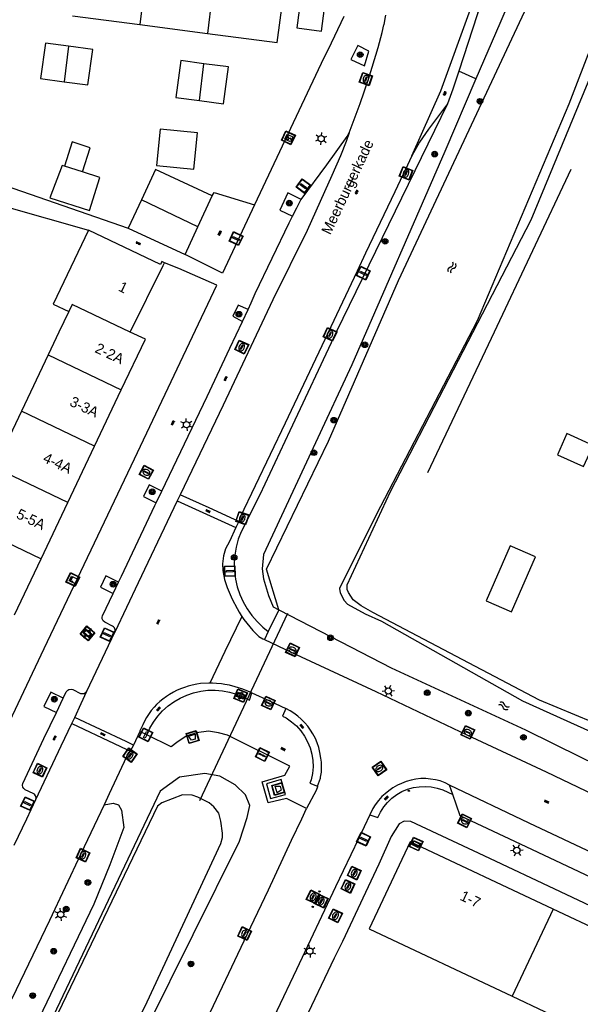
# Model space of a CAD drawing. Header units: metres. Extents: x 93870 to 95789, y 463036 to 464040.
# Tile 277 of 344: x 95369 to 95422, y 463186 to 463280. Entities that reach past the tile are written whole.
import ezdxf
from ezdxf.enums import TextEntityAlignment as Align

# ---------------------------------------------------------------- set-up
doc = ezdxf.new("R2010")
doc.units = ezdxf.units.M
doc.header["$LTSCALE"] = 25.4
for name, color, linetype in [('B_BEBOUWINGSGRENS_0', 1, 'Continuous'), ('B_LUIFEL_1', 200, 'Continuous'), ('B_TUSSENMUUR_0', 7, 'Continuous'), ('G_GRENS_ALGEMEEN_0', 7, 'Continuous'), ('K_DUIKER_LIJN_-1', 6, 'Continuous'), ('Q_AFVAL_APART_PLAATS_0', 7, 'Continuous'), ('Q_AFVALBAK_0', 7, 'Continuous'), ('Q_BOOM_0', 3, 'Continuous'), ('Q_BRANDKRAAN_0', 5, 'Continuous'), ('Q_BRIEVENBUS_0', 7, 'Continuous'), ('Q_CAI-KAST_0', 10, 'Continuous'), ('Q_DAMWAND_0', 6, 'Continuous'), ('Q_ELEKTRAKAST_0', 7, 'Continuous'), ('Q_INSPECTIE_OF_RIOOLPUT_0', 253, 'Continuous'), ('Q_KOLK_0', 254, 'Continuous'), ('Q_LICHTMAST_0', 2, 'Continuous'), ('Q_STRAATNAAMBORD_0', 7, 'Continuous'), ('Q_VERKEERSBORDPAAL_0', 40, 'Continuous'), ('Q_WATERLEIDINGPUT_0', 5, 'Continuous'), ('S_GBKN_SYMBOOL_GV_GROOT_0', 7, 'Continuous'), ('S_GBKN_SYMBOOL_OV_GROOT_0', 7, 'Continuous'), ('S_GBKN_SYMBOOL_WATER_0', 7, 'Continuous'), ('T_CULTUURGRENS_0', 76, 'Continuous'), ('T_HEK_0', 57, 'Continuous'), ('T_HEK_LIJN_0', 6, 'Continuous'), ('T_MUUR_30CM_0', 10, 'Continuous'), ('T_WALBESCHERMING_0', 45, 'Continuous'), ('V_WEGGRENS_0', 7, 'Continuous'), ('Z_GBKN_HUISNUMMER_0', 252, 'Continuous'), ('Z_STRAATNAAM_0', 252, 'Continuous')]:
    doc.layers.add(name, color=color, linetype=linetype)
doc.layers.add('Q_AFSLUITPAAL_0', color=7, linetype='Continuous', true_color=0xf86a3a)
doc.layers.add('Q_PAALTJE_0', color=7, linetype='Continuous', true_color=0x666666)

# ---------------------------------------------------------------- blocks, each defined once
blk = doc.blocks.new('Q_AFVALBAK')
for points in [[(-0.5, 0.5), (0.5, 0.5), (0.5, -0.5), (-0.5, -0.5)], [(-0.336, 0.197), (0.331, 0.197), (0.19, -0.251), (-0.196, -0.251)]]:
    blk.add_lwpolyline(points, close=True)
blk.add_lwpolyline([(-0.442, 0.464), (0.438, 0.464, -0.414214), (0.459, 0.442), (0.459, -0.437, -0.414214), (0.438, -0.459), (-0.442, -0.459, -0.414214), (-0.463, -0.437), (-0.463, 0.442), (-0.463, 0.444), (-0.463, 0.446), (-0.463, 0.448), (-0.462, 0.45), (-0.461, 0.451), (-0.46, 0.453), (-0.459, 0.455), (-0.458, 0.456), (-0.457, 0.457), (-0.456, 0.459), (-0.454, 0.46), (-0.453, 0.461), (-0.451, 0.462), (-0.449, 0.462), (-0.447, 0.463), (-0.446, 0.463), (-0.444, 0.464), (-0.442, 0.464)], format="xyb")
blk = doc.blocks.new('Q_AFVAL_APART_PLAATS')
for points in [[(-0.5, 0.5), (0.5, 0.5), (0.5, -0.5), (-0.5, -0.5)], [(-0.336, 0.197), (0.331, 0.197), (0.19, -0.251), (-0.196, -0.251)]]:
    blk.add_lwpolyline(points, close=True)
blk.add_lwpolyline([(-0.442, 0.464), (0.438, 0.464, -0.414214), (0.459, 0.442), (0.459, -0.437, -0.414214), (0.438, -0.459), (-0.442, -0.459, -0.414214), (-0.463, -0.437), (-0.463, 0.442, -0.414214), (-0.442, 0.464)], format="xyb")
blk = doc.blocks.new('Q_STRAATNAAMBORD')
for points in [[(-0.5, 0.5), (0.5, 0.5), (0.5, -0.5), (-0.5, -0.5)], [(-0.369, 0.22), (0.358, 0.22), (0.358, -0.214), (-0.369, -0.214)]]:
    blk.add_lwpolyline(points, close=True)
for points in [[(-0.442, 0.464), (0.438, 0.464, -0.414214), (0.459, 0.442), (0.459, -0.437, -0.414214), (0.438, -0.459), (-0.442, -0.459, -0.414214), (-0.463, -0.437), (-0.463, 0.442), (-0.463, 0.444), (-0.463, 0.446), (-0.463, 0.448), (-0.462, 0.45), (-0.461, 0.451), (-0.46, 0.453), (-0.459, 0.455), (-0.458, 0.456), (-0.457, 0.457), (-0.456, 0.459), (-0.454, 0.46), (-0.453, 0.461), (-0.451, 0.462), (-0.449, 0.462), (-0.447, 0.463), (-0.446, 0.463), (-0.444, 0.464), (-0.442, 0.464)], [(-0.287, 0.16), (0.281, 0.16, -0.414214), (0.303, 0.139), (0.303, -0.134, -0.414214), (0.281, -0.156), (-0.287, -0.156, -0.414214), (-0.308, -0.134), (-0.308, 0.139), (-0.308, 0.14), (-0.308, 0.142), (-0.307, 0.144), (-0.307, 0.146), (-0.306, 0.148), (-0.305, 0.149), (-0.304, 0.151), (-0.303, 0.152), (-0.302, 0.154), (-0.3, 0.155), (-0.299, 0.156), (-0.297, 0.157), (-0.296, 0.158), (-0.294, 0.159), (-0.292, 0.159), (-0.29, 0.16), (-0.288, 0.16), (-0.287, 0.16)]]:
    blk.add_lwpolyline(points, format="xyb")
blk = doc.blocks.new('Q_CAI-KAST')
for points in [[(-0.5, 0.5), (0.5, 0.5), (0.5, -0.5), (-0.5, -0.5)], [(-0.262, 0.264), (0.25, 0.264), (0.25, 0.187), (-0.262, 0.187)], [(-0.262, 0.107), (0.25, 0.107), (0.25, -0.332), (-0.262, -0.332)]]:
    blk.add_lwpolyline(points, close=True)
blk.add_lwpolyline([(-0.442, 0.464), (0.438, 0.464, -0.414214), (0.459, 0.442), (0.459, -0.437, -0.414214), (0.438, -0.459), (-0.442, -0.459, -0.414214), (-0.463, -0.437), (-0.463, 0.442), (-0.463, 0.444), (-0.463, 0.446), (-0.463, 0.448), (-0.462, 0.45), (-0.461, 0.451), (-0.46, 0.453), (-0.459, 0.455), (-0.458, 0.456), (-0.457, 0.457), (-0.456, 0.459), (-0.454, 0.46), (-0.453, 0.461), (-0.451, 0.462), (-0.449, 0.462), (-0.447, 0.463), (-0.446, 0.463), (-0.444, 0.464), (-0.442, 0.464)], format="xyb")
blk.add_circle((-0.177, -0.034), 0.0354)
blk = doc.blocks.new('Q_ELEKTRAKAST')
for points in [[(-0.5, 0.5), (0.5, 0.5), (0.5, -0.5), (-0.5, -0.5)], [(-0.262, 0.264), (0.25, 0.264), (0.25, 0.187), (-0.262, 0.187)], [(-0.262, 0.107), (0.25, 0.107), (0.25, -0.332), (-0.262, -0.332)]]:
    blk.add_lwpolyline(points, close=True)
blk.add_lwpolyline([(-0.442, 0.464), (0.438, 0.464, -0.414214), (0.459, 0.442), (0.459, -0.437, -0.414214), (0.438, -0.459), (-0.442, -0.459, -0.414214), (-0.463, -0.437), (-0.463, 0.442), (-0.463, 0.444), (-0.463, 0.446), (-0.463, 0.448), (-0.462, 0.45), (-0.461, 0.451), (-0.46, 0.453), (-0.459, 0.455), (-0.458, 0.456), (-0.457, 0.457), (-0.456, 0.459), (-0.454, 0.46), (-0.453, 0.461), (-0.451, 0.462), (-0.449, 0.462), (-0.447, 0.463), (-0.446, 0.463), (-0.444, 0.464), (-0.442, 0.464)], format="xyb")
blk.add_lwpolyline([(-0.177, 0.001, -1), (-0.177, -0.069, -1)], format="xyb", close=True)
blk.add_lwpolyline([(0.044, 0.088), (-0.056, -0.112), (0.044, -0.112), (-0.056, -0.312)])
blk = doc.blocks.new('Q_LICHTMAST')
for points in [[(-0.26, 0.15), (-0.52, 0.3)], [(0, 0.3), (0, 0.6)], [(0.26, 0.15), (0.52, 0.3)], [(-0.26, -0.15), (-0.52, -0.3)], [(0, -0.3), (0, -0.6)], [(0.26, -0.15), (0.52, -0.3)]]:
    blk.add_lwpolyline(points)
blk.add_circle((0, 0), 0.3)
blk = doc.blocks.new('Q_VERKEERSBORDPAAL')
for points in [[(-0.5, 0.5), (0.5, 0.5), (0.5, -0.5), (-0.5, -0.5)], [(-0.08, 0.333), (0.071, 0.333), (0.071, -0.329), (-0.08, -0.329)]]:
    blk.add_lwpolyline(points, close=True)
blk.add_lwpolyline([(-0.442, 0.464), (0.438, 0.464, -0.414214), (0.459, 0.442), (0.459, -0.437, -0.414214), (0.438, -0.459), (-0.442, -0.459, -0.414214), (-0.463, -0.437), (-0.463, 0.442), (-0.463, 0.444), (-0.463, 0.446), (-0.463, 0.448), (-0.462, 0.45), (-0.461, 0.451), (-0.46, 0.453), (-0.459, 0.455), (-0.458, 0.456), (-0.457, 0.457), (-0.456, 0.459), (-0.454, 0.46), (-0.453, 0.461), (-0.451, 0.462), (-0.449, 0.462), (-0.447, 0.463), (-0.446, 0.463), (-0.444, 0.464), (-0.442, 0.464)], format="xyb")
blk = doc.blocks.new('Q_AFSLUITPAAL')
for points in [[(-0.5, 0.5), (0.5, 0.5), (0.5, -0.5), (-0.5, -0.5)], [(-0.08, 0.333), (0.071, 0.333), (0.071, -0.329), (-0.08, -0.329)]]:
    blk.add_lwpolyline(points, close=True)
blk.add_lwpolyline([(-0.442, 0.464), (0.438, 0.464, -0.414214), (0.459, 0.442), (0.459, -0.437, -0.414214), (0.438, -0.459), (-0.442, -0.459, -0.414214), (-0.463, -0.437), (-0.463, 0.442), (-0.463, 0.444), (-0.463, 0.446), (-0.463, 0.448), (-0.462, 0.45), (-0.461, 0.451), (-0.46, 0.453), (-0.459, 0.455), (-0.458, 0.456), (-0.457, 0.457), (-0.456, 0.459), (-0.454, 0.46), (-0.453, 0.461), (-0.451, 0.462), (-0.449, 0.462), (-0.447, 0.463), (-0.446, 0.463), (-0.444, 0.464), (-0.442, 0.464)], format="xyb")
blk = doc.blocks.new('Q_PAAL_STEEN')
for points in [[(-0.5, 0.5), (0.5, 0.5), (0.5, -0.5), (-0.5, -0.5)], [(-0.08, 0.33), (0.07, 0.33), (0.07, -0.33), (-0.08, -0.33)]]:
    blk.add_lwpolyline(points, close=True)
blk.add_lwpolyline([(-0.44, 0.46), (0.44, 0.46, -0.414214), (0.46, 0.44), (0.46, -0.44, -0.414214), (0.44, -0.46), (-0.44, -0.46, -0.414214), (-0.46, -0.44), (-0.46, 0.44), (-0.46, 0.44), (-0.46, 0.45), (-0.46, 0.45), (-0.46, 0.45), (-0.46, 0.45), (-0.46, 0.45), (-0.46, 0.45), (-0.46, 0.46), (-0.46, 0.46), (-0.46, 0.46), (-0.45, 0.46), (-0.45, 0.46), (-0.45, 0.46), (-0.45, 0.46), (-0.45, 0.46), (-0.45, 0.46), (-0.44, 0.46), (-0.44, 0.46)], format="xyb")
blk = doc.blocks.new('Q_PAALTJE')
at = {"color": 251, "true_color": 0x666666, "xscale": 0.1, "yscale": 0.1, "zscale": 0.01}
blk.add_blockref('Q_PAAL_STEEN', (0, 0), dxfattribs=at)
blk = doc.blocks.new('Q_KOLK')
blk.add_lwpolyline([(-0.5, 0.5), (0.5, 0.5), (0.5, -0.5), (-0.5, -0.5)], close=True)
for points in [[(-0.442, 0.464), (0.438, 0.464, -0.414214), (0.459, 0.442), (0.459, -0.437, -0.414214), (0.438, -0.459), (-0.442, -0.459, -0.414214), (-0.463, -0.437), (-0.463, 0.442, -0.414214), (-0.442, 0.464)], [(-0.345, 0.105, 0.380426), (-0.276, -0.18)], [(-0.008, 0.266, 0.240218), (-0.345, 0.105)], [(-0.194, 0.045, 0.853344), (-0.194, -0.032)], [(0.331, 0.111, 0.240191), (-0.008, 0.266)], [(0.185, -0.032, 0.849746), (0.185, 0.045)], [(0.267, -0.176, 0.380426), (0.331, 0.111)], [(-0.276, -0.18, 0.148452), (0.012, -0.257)], [(0.012, -0.257, 0.131742), (0.267, -0.176)]]:
    blk.add_lwpolyline(points, format="xyb")
for points in [[(-0.194, 0.045), (0.185, 0.045)], [(0.185, -0.032), (-0.194, -0.032)]]:
    blk.add_lwpolyline(points)
blk = doc.blocks.new('Q_INSPECTIE_OF_RIOOLPUT')
blk.add_lwpolyline([(-0.5, 0.5), (0.5, 0.5), (0.5, -0.5), (-0.5, -0.5)], close=True)
for points in [[(-0.442, 0.464), (0.438, 0.464, -0.414214), (0.459, 0.442), (0.459, -0.437, -0.414214), (0.438, -0.459), (-0.442, -0.459, -0.414214), (-0.463, -0.437), (-0.463, 0.442), (-0.463, 0.444), (-0.463, 0.446), (-0.463, 0.448), (-0.462, 0.45), (-0.461, 0.451), (-0.46, 0.453), (-0.459, 0.455), (-0.458, 0.456), (-0.457, 0.457), (-0.456, 0.459), (-0.454, 0.46), (-0.453, 0.461), (-0.451, 0.462), (-0.449, 0.462), (-0.447, 0.463), (-0.446, 0.463), (-0.444, 0.464), (-0.442, 0.464)], [(-0.345, 0.105, 0.380426), (-0.276, -0.18)], [(-0.008, 0.266, 0.240218), (-0.345, 0.105)], [(-0.194, 0.045, 0.853344), (-0.194, -0.032)], [(0.331, 0.111, 0.240191), (-0.008, 0.266)], [(0.185, -0.032, 0.849746), (0.185, 0.045)], [(0.267, -0.176, 0.380426), (0.331, 0.111)], [(-0.276, -0.18, 0.148452), (0.012, -0.257)], [(0.012, -0.257, 0.131742), (0.267, -0.176)]]:
    blk.add_lwpolyline(points, format="xyb")
for points in [[(-0.194, 0.045), (0.185, 0.045)], [(0.185, -0.032), (-0.194, -0.032)]]:
    blk.add_lwpolyline(points)
blk = doc.blocks.new('Q_BRANDKRAAN')
blk.add_lwpolyline([(-0.5, 0.5), (0.5, 0.5), (0.5, -0.5), (-0.5, -0.5)], close=True)
for points in [[(-0.442, 0.464), (0.438, 0.464, -0.414214), (0.459, 0.442), (0.459, -0.437, -0.414214), (0.438, -0.459), (-0.442, -0.459, -0.414214), (-0.463, -0.437), (-0.463, 0.442), (-0.463, 0.444), (-0.463, 0.446), (-0.463, 0.448), (-0.462, 0.45), (-0.461, 0.451), (-0.46, 0.453), (-0.459, 0.455), (-0.458, 0.456), (-0.457, 0.457), (-0.456, 0.459), (-0.454, 0.46), (-0.453, 0.461), (-0.451, 0.462), (-0.449, 0.462), (-0.447, 0.463), (-0.446, 0.463), (-0.444, 0.464), (-0.442, 0.464)], [(-0.345, 0.105, 0.380426), (-0.276, -0.18)], [(-0.008, 0.266, 0.240218), (-0.345, 0.105)], [(-0.194, 0.045, 0.853344), (-0.194, -0.032)], [(0.331, 0.111, 0.240191), (-0.008, 0.266)], [(0.185, -0.032, 0.849746), (0.185, 0.045)], [(0.267, -0.176, 0.380426), (0.331, 0.111)], [(-0.276, -0.18, 0.148452), (0.012, -0.257)], [(0.012, -0.257, 0.131742), (0.267, -0.176)]]:
    blk.add_lwpolyline(points, format="xyb")
for points in [[(-0.194, 0.045), (0.185, 0.045)], [(0.185, -0.032), (-0.194, -0.032)]]:
    blk.add_lwpolyline(points)
blk = doc.blocks.new('Q_WATERLEIDINGPUT')
blk.add_lwpolyline([(-0.5, 0.5), (0.5, 0.5), (0.5, -0.5), (-0.5, -0.5)], close=True)
for points in [[(-0.442, 0.464), (0.438, 0.464, -0.414214), (0.459, 0.442), (0.459, -0.437, -0.414214), (0.438, -0.459), (-0.442, -0.459, -0.414214), (-0.463, -0.437), (-0.463, 0.442), (-0.463, 0.444), (-0.463, 0.446), (-0.463, 0.448), (-0.462, 0.45), (-0.461, 0.451), (-0.46, 0.453), (-0.459, 0.455), (-0.458, 0.456), (-0.457, 0.457), (-0.456, 0.459), (-0.454, 0.46), (-0.453, 0.461), (-0.451, 0.462), (-0.449, 0.462), (-0.447, 0.463), (-0.446, 0.463), (-0.444, 0.464), (-0.442, 0.464)], [(-0.345, 0.105, 0.380426), (-0.276, -0.18)], [(-0.008, 0.266, 0.240218), (-0.345, 0.105)], [(-0.194, 0.045, 0.853344), (-0.194, -0.032)], [(0.331, 0.111, 0.240191), (-0.008, 0.266)], [(0.185, -0.032, 0.849746), (0.185, 0.045)], [(0.267, -0.176, 0.380426), (0.331, 0.111)], [(-0.276, -0.18, 0.148452), (0.012, -0.257)], [(0.012, -0.257, 0.131742), (0.267, -0.176)]]:
    blk.add_lwpolyline(points, format="xyb")
for points in [[(-0.194, 0.045), (0.185, 0.045)], [(0.185, -0.032), (-0.194, -0.032)]]:
    blk.add_lwpolyline(points)
blk = doc.blocks.new('Q_BRIEVENBUS')
for points in [[(-0.5, 0.5), (0.5, 0.5), (0.5, -0.5), (-0.5, -0.5)], [(-0.31, 0.1), (-0.053, 0.1), (-0.031, 0.031), (-0.053, 0.01), (-0.31, 0.01), (-0.332, 0.031)], [(0.056, 0.1), (0.314, 0.1), (0.335, 0.031), (0.314, 0.01), (0.056, 0.01), (0.035, 0.031)]]:
    blk.add_lwpolyline(points, close=True)
blk.add_lwpolyline([(-0.442, 0.464), (0.438, 0.464, -0.414214), (0.459, 0.442), (0.459, -0.437, -0.414214), (0.438, -0.459), (-0.442, -0.459, -0.414214), (-0.463, -0.437), (-0.463, 0.442), (-0.463, 0.444), (-0.463, 0.446), (-0.463, 0.448), (-0.462, 0.45), (-0.461, 0.451), (-0.46, 0.453), (-0.459, 0.455), (-0.458, 0.456), (-0.457, 0.457), (-0.456, 0.459), (-0.454, 0.46), (-0.453, 0.461), (-0.451, 0.462), (-0.449, 0.462), (-0.447, 0.463), (-0.446, 0.463), (-0.444, 0.464), (-0.442, 0.464)], format="xyb")
blk = doc.blocks.new('Q_BOOM')
for radius in [0.27, 0.18, 0.09]:
    blk.add_circle((0, 0), radius)
blk = doc.blocks.new('S_GBKN_SYMBOOL_WATER')
for points in [[(-0.5, 0.15), (-0.438, 0.212), (-0.312, 0.275), (-0.188, 0.275), (-0.062, 0.212), (0, 0.15), (0.062, 0.087), (0.188, 0.025), (0.312, 0.025), (0.438, 0.087), (0.5, 0.15)], [(-0.5, -0.15), (-0.438, -0.087), (-0.312, -0.025), (-0.188, -0.025), (-0.062, -0.087), (0, -0.15), (0.062, -0.212), (0.188, -0.275), (0.312, -0.275), (0.438, -0.212), (0.5, -0.15)]]:
    blk.add_lwpolyline(points)
blk = doc.blocks.new('S_GBKN_SYMBOOL_OV_GROOT')
for points in [[(-0.21875, 0.0625), (0.21875, 0.0625)], [(-0.21875, 0), (0.21875, 0)], [(-0.1875, 0.0625), (-0.1875, 0)], [(-0.125, 0.09375), (-0.125, 0.0625)], [(-0.125, 0), (-0.125, -0.0625)], [(-0.0625, 0.0625), (-0.0625, 0)], [(0, 0.09375), (0, 0.0625)], [(0, 0), (0, -0.0625)], [(0.0625, 0.0625), (0.0625, 0)], [(0.125, 0.09375), (0.125, 0.0625)], [(0.125, 0), (0.125, -0.0625)], [(0.1875, 0.0625), (0.1875, 0)], [(-0.21875, -0.0625), (0.21875, -0.0625)], [(-0.1875, -0.0625), (-0.1875, -0.09375)], [(-0.0625, -0.0625), (-0.0625, -0.09375)], [(0.0625, -0.0625), (0.0625, -0.09375)], [(0.1875, -0.0625), (0.1875, -0.09375)]]:
    blk.add_lwpolyline(points)
blk = doc.blocks.new('S_GBKN_SYMBOOL_GV_GROOT')
for points in [[(-0.1875, 0.03125), (-0.09375, 0.09375)], [(-0.1875, -0.0625), (0.0625, 0.09375)], [(-0.1875, 0.09375), (0.125, -0.09375)], [(-0.1875, 0), (-0.03125, -0.09375)], [(-0.125, -0.09375), (0.1875, 0.09375)], [(-0.0625, 0.09375), (0.1875, -0.0625)], [(0.03125, -0.09375), (0.1875, 0)], [(0.09375, 0.09375), (0.1875, 0.03125)]]:
    blk.add_lwpolyline(points)
blk = doc.blocks.new('LDN_BLOK7_AUTOCAD_OD_1_FMEBLOCK10')
at = {"layer": 'T_CULTUURGRENS_0'}
blk.add_lwpolyline([(-35.889, -83.093), (-32.578, -76.263), (-7.174, -23.853), (25.202, 42.943), (42.932, 78.654), (43.664, 80.922), (43.908, 82.093), (43.494, 83.094)], dxfattribs=at)
blk = doc.blocks.new('LDN_BLOK7_AUTOCAD_OD_1_FMEBLOCK28')
at = {"layer": 'T_WALBESCHERMING_0'}
blk.add_lwpolyline([(-35.278, -82.217), (-22.879, -56.237), (-13.99, -37.781), (-5.861, -21.042), (9.826, 12.049), (19.545, 32.073), (27.883, 49.771), (34.949, 64.157), (42.025, 79.331), (42.18, 79.896), (42.184, 80.315), (42, 81.451), (41.812, 82.217)], dxfattribs=at)

msp = doc.modelspace()

# ---------------------------------------------------------------- linework, layer by layer
at = {"layer": 'B_BEBOUWINGSGRENS_0'}
for p, q in [((95373.595, 463280.274), (95380.055, 463279.436)), ((95380.055, 463279.436), (95386.532, 463278.595)), ((95375.54, 463277.04), (95373.236, 463277.357)), ((95386.182, 463275.695), (95383.98, 463275.99)), ((95374.58, 463265.341), (95375.316, 463267.647)), ((95372.832, 463265.899), (95372.623, 463265.966)), ((95380.201, 463262.661), (95378.94, 463259.95)), ((95385.613, 463260.08), (95386.99, 463263.04)), ((95378.94, 463259.95), (95384.38, 463257.43)), ((95384.38, 463257.43), (95385.613, 463260.08)), ((95382.282, 463256.369), (95382.42, 463256.65)), ((95379.14, 463250), (95382.282, 463256.369)), ((95371.275, 463247.819), (95368.721, 463242.438)), ((95375.724, 463239.09), (95378.279, 463244.472)), ((95368.721, 463242.438), (95366.167, 463237.056)), ((95373.17, 463233.709), (95375.724, 463239.09)), ((95370.616, 463228.327), (95373.17, 463233.709)), ((95368.062, 463222.946), (95370.616, 463228.327)), ((95413.204, 463224.295), (95415.609, 463223.241)), ((95433.27, 463188.35), (95419.6, 463194.79)), ((95415.679, 463186.459), (95429.349, 463180.017))]:
    msp.add_line(p, q, dxfattribs=at)
for points in [[(95386.532, 463278.595), (95393.2, 463277.73), (95393.76, 463282.04), (95394.35, 463281.96), (95394.69, 463284.53), (95394.09, 463284.61), (95394.249, 463285.79)], [(95373.236, 463277.357), (95371.03, 463277.66), (95370.56, 463274.28), (95372.819, 463273.97)], [(95372.819, 463273.97), (95375.08, 463273.66), (95375.54, 463277.04)], [(95383.98, 463275.99), (95383.51, 463272.47), (95385.757, 463272.169)], [(95385.757, 463272.169), (95388.06, 463271.86), (95388.53, 463275.38), (95386.182, 463275.695)], [(95385.567, 463269.065), (95381.999, 463269.434), (95381.64, 463265.959), (95385.208, 463265.59), (95385.567, 463269.065)], [(95375.316, 463267.647), (95373.567, 463268.205), (95372.832, 463265.899)], [(95372.623, 463265.966), (95371.441, 463262.853), (95375.224, 463261.646), (95376.235, 463264.813), (95374.58, 463265.341)], [(95386.99, 463263.04), (95381.55, 463265.56), (95380.201, 463262.661)], [(95375.13, 463259.75), (95371.77, 463252.67), (95373.25, 463251.97)], [(95382.42, 463256.65), (95382.16, 463256.78), (95382.02, 463256.49), (95375.13, 463259.75)], [(95373.25, 463251.97), (95372.31, 463250), (95371.275, 463247.819)], [(95378.279, 463244.472), (95380.58, 463249.32), (95379.14, 463250)], [(95423.439, 463239.164), (95420.933, 463240.295), (95420.02, 463238.272), (95422.525, 463237.141), (95423.439, 463239.164)], [(95415.609, 463223.241), (95417.914, 463228.497), (95415.509, 463229.552), (95413.204, 463224.295)], [(95419.6, 463194.79), (95405.93, 463201.23), (95402.01, 463192.9), (95415.679, 463186.459)]]:
    msp.add_lwpolyline(points, dxfattribs=at)
at = {"layer": 'B_LUIFEL_1'}
msp.add_lwpolyline([(95395.461, 463282.057), (95395.077, 463279.118), (95397.432, 463278.81), (95397.819, 463281.748), (95395.461, 463282.057)], dxfattribs=at)
at = {"layer": 'B_TUSSENMUUR_0'}
for p, q in [((95381.108, 463287.882), (95380.055, 463279.436)), ((95387.551, 463287.046), (95386.532, 463278.595)), ((95373.236, 463277.357), (95372.819, 463273.97)), ((95385.757, 463272.169), (95386.182, 463275.695)), ((95374.58, 463265.341), (95372.832, 463265.899)), ((95385.613, 463260.08), (95380.201, 463262.661)), ((95371.275, 463247.819), (95378.279, 463244.472)), ((95375.724, 463239.09), (95368.721, 463242.438)), ((95373.17, 463233.709), (95366.167, 463237.056)), ((95363.612, 463231.675), (95370.616, 463228.327)), ((95419.6, 463194.79), (95415.679, 463186.459))]:
    msp.add_line(p, q, dxfattribs=at)
msp.add_lwpolyline([(95379.14, 463250), (95373.577, 463252.655), (95373.25, 463251.97)], dxfattribs=at)
at = {"layer": 'G_GRENS_ALGEMEEN_0'}
msp.add_line((95380.717, 463211.456), (95380.045, 463211.784), dxfattribs=at)
msp.add_lwpolyline([(95428.44, 463210.57), (95418.307, 463214.787), (95402.351, 463223.16), (95401.251, 463223.821), (95400.474, 463224.398), (95400.022, 463225.079), (95399.89, 463225.377), (95399.896, 463225.837), (95404.052, 463234.761), (95417.513, 463260.766), (95425.047, 463278.948), (95428.585, 463288.773)], dxfattribs=at)
at = {"layer": 'K_DUIKER_LIJN_-1'}
msp.add_line((95385.809, 463205.188), (95394.213, 463223.114), dxfattribs=at)
at = {"layer": 'Q_DAMWAND_0'}
msp.add_line((95393.351, 463223.444), (95395.414, 463222.376), dxfattribs=at)
for points in [[(95393.351, 463223.444), (95392.189, 463227.327), (95398.122, 463239.582), (95404.806, 463254.958), (95417.616, 463282.266), (95420.61, 463288.887)], [(95395.414, 463222.376), (95404.107, 463217.873), (95416.953, 463211.934), (95422.264, 463209.339), (95435.271, 463202.981)]]:
    msp.add_lwpolyline(points, dxfattribs=at)
at = {"layer": 'T_CULTUURGRENS_0'}
for p, q in [((95412.226, 463274.238), (95410.571, 463274.98)), ((95409.487, 463271.85), (95398.84, 463250)), ((95393.351, 463223.444), (95392.35, 463221.37)), ((95392.35, 463221.37), (95391.981, 463220.58))]:
    msp.add_line(p, q, dxfattribs=at)
for points in [[(95417.992, 463287.696), (95414.514, 463279.556), (95412.226, 463274.238)], [(95412.226, 463274.238), (95409.238, 463267.293), (95400.328, 463246.884), (95396.862, 463239.421), (95391.903, 463228.74), (95391.752, 463227.363), (95391.876, 463226.389), (95392.371, 463224.788), (95392.818, 463223.702), (95393.351, 463223.444)], [(95398.84, 463250), (95394.417, 463240.548), (95391.55, 463234.42), (95389.74, 463230.9), (95389.466, 463230.179), (95389.264, 463229.435), (95389.136, 463228.675), (95389.083, 463227.905), (95389.105, 463227.135), (95389.203, 463226.37), (95389.375, 463225.618), (95389.621, 463224.887), (95389.936, 463224.184), (95390.32, 463223.515), (95390.766, 463222.886), (95391.273, 463222.305), (95391.834, 463221.775), (95392.35, 463221.37)], [(95390.159, 463205.719), (95389.183, 463206.67), (95387.695, 463207.499), (95386.28, 463207.768), (95383.84, 463207.402), (95382, 463206.093), (95349.726, 463138.255)], [(95376.628, 463204.779), (95377.49, 463204.928), (95378.006, 463204.764), (95378.308, 463204.273), (95378.523, 463202.597), (95377.194, 463199.032), (95375.64, 463195.279), (95370.399, 463184.301), (95369.496, 463183.524), (95368.722, 463183.238), (95367.904, 463183.401), (95367.517, 463183.728), (95367.431, 463184.669), (95367.811, 463186.19)]]:
    msp.add_lwpolyline(points, dxfattribs=at)
at = {"layer": 'T_HEK_0'}
msp.add_line((95367.054, 463262.061), (95375.13, 463259.75), dxfattribs=at)
at = {"layer": 'T_HEK_LIJN_0'}
msp.add_lwpolyline([(95421.3, 463265.57), (95413.95, 463250), (95407.6, 463236.54)], dxfattribs=at)
at = {"layer": 'T_MUUR_30CM_0'}
msp.add_lwpolyline([(95399.586, 463280.203), (95398.074, 463277.053), (95397.663, 463276.255), (95391.041, 463262.186)], dxfattribs=at)
at = {"layer": 'T_WALBESCHERMING_0'}
for points in [[(95427.68, 463288.932), (95421.119, 463271.825), (95412.352, 463251.1), (95402.674, 463232.53), (95399.167, 463225.472)], [(95399.167, 463225.472), (95399.211, 463225.053), (95399.597, 463224.333), (95399.938, 463223.984), (95401.628, 463223.053), (95403.197, 463222.345), (95416.689, 463214.722), (95436.622, 463205.722)], [(95387.606, 463203.966), (95387.12, 463204.588), (95386.681, 463204.963), (95385.603, 463205.517), (95385.063, 463205.696), (95384.151, 463205.731), (95382.146, 463204.966), (95381.748, 463204.65), (95370.233, 463180.679), (95362.649, 463164.18), (95354.289, 463146.654), (95347.511, 463131.649), (95341.276, 463118.856), (95327.538, 463090.178), (95322.585, 463079.588), (95315.104, 463063.124)]]:
    msp.add_lwpolyline(points, dxfattribs=at)
at = {"layer": 'V_WEGGRENS_0'}
for p, q in [((95383.788, 463256.092), (95382.42, 463256.65)), ((95389.873, 463251.023), (95390.417, 463252.169)), ((95381.621, 463233.671), (95382.149, 463234.776)), ((95383.912, 463234.421), (95383.641, 463233.856)), ((95383.641, 463233.856), (95389.257, 463231.308)), ((95389.515, 463231.87), (95389.257, 463231.308)), ((95377.505, 463225.003), (95378.024, 463226.093)), ((95374.978, 463215.658), (95377.655, 463221.282)), ((95372.071, 463213.603), (95372.722, 463214.971)), ((95373.553, 463212.56), (95373.823, 463213.125)), ((95380.045, 463211.784), (95379.454, 463210.49)), ((95379.454, 463210.49), (95379.125, 463209.91)), ((95410.006, 463205.761), (95409.689, 463206.667)), ((95392.568, 463205.371), (95393.984, 463205.774)), ((95402.339, 463204.416), (95402.058, 463203.819)), ((95402.058, 463203.819), (95402.823, 463203.566))]:
    msp.add_line(p, q, dxfattribs=at)
for points in [[(95403.553, 463280.346), (95403.51, 463280.009), (95403.397, 463279.419)], [(95406.085, 463266.875), (95408.872, 463273.109), (95411.687, 463280.91), (95412.421, 463280.646)], [(95412.421, 463280.646), (95412.334, 463280.379), (95410.571, 463274.98)], [(95400.097, 463269.086), (95401.14, 463271.885), (95401.952, 463274.207), (95402.863, 463277.247), (95403.251, 463278.692), (95403.397, 463279.419)], [(95401.958, 463276.906), (95400.912, 463277.437), (95400.263, 463276.084), (95401.54, 463275.497), (95401.958, 463276.906)], [(95410.571, 463274.98), (95410.004, 463273.244), (95409.487, 463271.85)], [(95409.487, 463271.85), (95407.676, 463269.435), (95406.814, 463268.197), (95406.085, 463266.875)], [(95351.788, 463269.862), (95359.32, 463266.76), (95378.94, 463259.95)], [(95400.097, 463269.086), (95399.799, 463268.25), (95399.25, 463266.884), (95398.435, 463264.989), (95397.729, 463263.444), (95396.056, 463259.736), (95392.793, 463253.106), (95388.039, 463243.031), (95383.912, 463234.421)], [(95395.5, 463262.713), (95397.939, 463266.031), (95399.891, 463268.743), (95400.097, 463269.086)], [(95406.085, 463266.875), (95405.435, 463265.503), (95405.344, 463265.267), (95405.231, 463265.049), (95404.446, 463263.417), (95401.657, 463257.574), (95400.842, 463255.852), (95398.032, 463249.905), (95393.964, 463241.288), (95389.666, 463232.31), (95389.515, 463231.87)], [(95386.99, 463263.04), (95387.172, 463263.367), (95391.041, 463262.186)], [(95395.5, 463262.713), (95394.226, 463263.326), (95393.443, 463261.687), (95394.671, 463261.113)], [(95394.671, 463261.113), (95395.064, 463261.891), (95395.458, 463262.656), (95395.5, 463262.713)], [(95391.041, 463262.186), (95387.955, 463255.663), (95384.38, 463257.43)], [(95390.417, 463252.169), (95390.718, 463252.804), (95391.094, 463253.702), (95394.341, 463260.459), (95394.671, 463261.113)], [(95363.045, 463203.176), (95368.403, 463214.471), (95370.9, 463219.738), (95379.53, 463237.882), (95387.129, 463253.883), (95387.408, 463254.49), (95383.788, 463256.092)], [(95390.417, 463252.169), (95389.465, 463252.577), (95388.939, 463251.535), (95389.873, 463251.023)], [(95382.149, 463234.776), (95386.491, 463243.862), (95388.668, 463248.482), (95389.873, 463251.023)], [(95382.149, 463234.776), (95380.943, 463235.407), (95380.417, 463234.28), (95381.621, 463233.671)], [(95389.515, 463231.87), (95386.68, 463233.176), (95383.912, 463234.421)], [(95383.641, 463233.856), (95382.999, 463232.517), (95379.895, 463226.015), (95377.655, 463221.282)], [(95378.024, 463226.093), (95378.297, 463226.667), (95381.504, 463233.426), (95381.621, 463233.671)], [(95389.257, 463231.308), (95388.635, 463229.98), (95388.264, 463229.279), (95388.047, 463228.612), (95387.966, 463227.837), (95387.994, 463227.179), (95388.147, 463226.335), (95388.407, 463225.556), (95388.905, 463224.447), (95389.359, 463223.564), (95389.56, 463223.201), (95389.742, 463222.896), (95389.82, 463222.782)], [(95378.024, 463226.093), (95376.8, 463226.684), (95376.291, 463225.605), (95377.505, 463225.003)], [(95377.655, 463221.282), (95377.688, 463221.524), (95377.638, 463221.701), (95377.525, 463221.818), (95377.444, 463221.881), (95376.693, 463222.25), (95376.538, 463222.38), (95376.434, 463222.574), (95376.44, 463222.741), (95376.491, 463222.871), (95377.505, 463225.003)], [(95389.82, 463222.782), (95388.203, 463219.43), (95386.766, 463216.413)], [(95389.82, 463222.782), (95390, 463222.519), (95390.292, 463222.149), (95390.881, 463221.459), (95391.18, 463221.118), (95391.457, 463220.868), (95391.817, 463220.658), (95391.981, 463220.58)], [(95391.981, 463220.58), (95394.609, 463219.338), (95402.644, 463215.615), (95411.348, 463211.464), (95418.944, 463207.92), (95428.068, 463203.554), (95434.134, 463200.651)], [(95386.766, 463216.413), (95386.642, 463216.419), (95385.851, 463216.379), (95385.521, 463216.324), (95385.069, 463216.214), (95384.681, 463216.111), (95384.335, 463216.011), (95383.936, 463215.868), (95383.571, 463215.717), (95383.271, 463215.551), (95382.902, 463215.332), (95382.602, 463215.141), (95382.255, 463214.89), (95381.963, 463214.651), (95381.662, 463214.376), (95381.424, 463214.122), (95381.148, 463213.782), (95380.939, 463213.498), (95380.694, 463213.126), (95380.508, 463212.781), (95380.356, 463212.435), (95380.069, 463211.837), (95380.045, 463211.784)], [(95390.765, 463215.495), (95389.923, 463215.832), (95389.18, 463216.069), (95388.645, 463216.22), (95388.191, 463216.295), (95387.854, 463216.344), (95387.39, 463216.391), (95387.001, 463216.401), (95386.766, 463216.413)], [(95372.722, 463214.971), (95371.525, 463215.549), (95370.869, 463214.179), (95372.071, 463213.603)], [(95372.722, 463214.971), (95373.017, 463215.59), (95373.148, 463215.733), (95373.262, 463215.81), (95373.489, 463215.849), (95373.646, 463215.806), (95374.376, 463215.435), (95374.569, 463215.42), (95374.734, 463215.438), (95374.855, 463215.511), (95374.978, 463215.658)], [(95373.823, 463213.125), (95374.443, 463214.469), (95374.978, 463215.658)], [(95380.717, 463211.456), (95381.006, 463212.095), (95381.358, 463212.693), (95381.77, 463213.251), (95382.236, 463213.765), (95382.751, 463214.229), (95383.312, 463214.638), (95383.911, 463214.988), (95384.542, 463215.275), (95385.2, 463215.497), (95385.876, 463215.65), (95386.565, 463215.734), (95387.259, 463215.748), (95387.95, 463215.69), (95388.632, 463215.563), (95389.298, 463215.367), (95389.94, 463215.105), (95390.552, 463214.778), (95390.765, 463215.495)], [(95390.765, 463215.495), (95392.476, 463214.716), (95394.038, 463213.994)], [(95370.086, 463205.266), (95370.117, 463205.444), (95370.067, 463205.645), (95369.98, 463205.782), (95369.847, 463205.858), (95369.087, 463206.205), (95368.94, 463206.325), (95368.847, 463206.47), (95368.828, 463206.644), (95368.862, 463206.807), (95370.88, 463211.102), (95372.071, 463213.603)], [(95394.038, 463213.994), (95393.699, 463213.243), (95394.069, 463213.083), (95394.578, 463212.728), (95395.042, 463212.316), (95395.456, 463211.854), (95395.814, 463211.347), (95396.111, 463210.803), (95396.344, 463210.228), (95396.509, 463209.63), (95396.605, 463209.017), (95396.629, 463208.397), (95396.582, 463207.778), (95396.464, 463207.169), (95396.328, 463206.838), (95397.07, 463206.556)], [(95397.07, 463206.556), (95397.332, 463207.323), (95397.357, 463207.429), (95397.426, 463207.909), (95397.441, 463208.297), (95397.432, 463208.838), (95397.387, 463209.238), (95397.296, 463209.786), (95397.178, 463210.242), (95397.028, 463210.692), (95396.86, 463211.113), (95396.617, 463211.549), (95396.396, 463211.915), (95396.123, 463212.283), (95395.847, 463212.611), (95395.489, 463212.958), (95395.169, 463213.247), (95394.808, 463213.541), (95394.428, 463213.772), (95394.038, 463213.994)], [(95370.086, 463205.266), (95372.526, 463210.416), (95373.553, 463212.56)], [(95373.553, 463212.56), (95377.587, 463210.647), (95378.799, 463210.069), (95379.125, 463209.91)], [(95379.454, 463210.49), (95378.761, 463210.841), (95373.823, 463213.125)], [(95396.006, 463204.431), (95395.877, 463204.491), (95394.099, 463205.376), (95392.351, 463204.973), (95391.749, 463206.955), (95393.927, 463207.608), (95394.408, 463208.484), (95388.445, 463211.429), (95387.594, 463211.669), (95386.614, 463211.819), (95385.469, 463211.648), (95384.474, 463211.348), (95383.591, 463210.736), (95383.046, 463210.319), (95380.717, 463211.456)], [(95379.125, 463209.91), (95378.889, 463209.571), (95378.788, 463209.353), (95377.116, 463205.81), (95376.628, 463204.779)], [(95393.984, 463205.774), (95393.573, 463207.192), (95392.163, 463206.782), (95392.568, 463205.371)], [(95409.689, 463206.667), (95409.275, 463206.88), (95408.809, 463207.07), (95408.352, 463207.167), (95407.874, 463207.235), (95407.412, 463207.274), (95406.949, 463207.281), (95406.475, 463207.224), (95406.01, 463207.134), (95405.548, 463207.014), (95405.088, 463206.823), (95404.704, 463206.661), (95404.272, 463206.395), (95403.875, 463206.116), (95403.54, 463205.828), (95403.204, 463205.551), (95402.881, 463205.19), (95402.578, 463204.785), (95402.339, 463204.416)], [(95449.889, 463187.59), (95448.398, 463188.277), (95443.174, 463190.818), (95436.079, 463194.182), (95426.733, 463198.595), (95417.319, 463203.008), (95409.689, 463206.667)], [(95397.07, 463206.556), (95397.047, 463206.487), (95396.916, 463206.147), (95396.006, 463204.431)], [(95402.823, 463203.566), (95403.077, 463204.083), (95403.391, 463204.566), (95403.761, 463205.008), (95404.18, 463205.404), (95404.643, 463205.746), (95405.144, 463206.031), (95405.675, 463206.255), (95406.229, 463206.414), (95406.797, 463206.506), (95407.373, 463206.529), (95407.947, 463206.484), (95408.512, 463206.371), (95409.06, 463206.192), (95410.006, 463205.761)], [(95449.889, 463187.59), (95448.814, 463187.227), (95447.075, 463186.573), (95446.554, 463186.812), (95442.367, 463188.798), (95435.232, 463192.15), (95426.017, 463196.519), (95416.492, 463201), (95411.248, 463203.455), (95410.723, 463203.717), (95410.006, 463205.761)], [(95376.628, 463204.779), (95374.402, 463200.07), (95371.421, 463193.704), (95367.811, 463186.19)], [(95368.032, 463200.9), (95369.237, 463203.42), (95369.645, 463204.329), (95370.086, 463205.266)], [(95353.733, 463115.091), (95354.783, 463117.315), (95358.863, 463125.911), (95362.823, 463134.217), (95366.787, 463142.636), (95370.463, 463150.377), (95374.742, 463159.414), (95379.334, 463169.098), (95382.641, 463176.136), (95386.206, 463183.67), (95390.332, 463192.359), (95392.367, 463196.628), (95394.584, 463201.402), (95395.547, 463203.415), (95396.006, 463204.431)], [(95402.058, 463203.819), (95400.974, 463201.523), (95398.776, 463196.917), (95395.039, 463189.019), (95391.276, 463181.096), (95387.462, 463173.111), (95383.96, 463165.688), (95379.961, 463157.264), (95377.631, 463152.349), (95373.097, 463142.783), (95369.711, 463135.608), (95366.117, 463128.028), (95361.423, 463118.093), (95356.526, 463107.785), (95354.394, 463103.281), (95354.128, 463102.725)], [(95404.885, 463202.958), (95404.093, 463201.753), (95402.937, 463199.105), (95401.642, 463196.386), (95399.449, 463191.685), (95398.66, 463190.099), (95395.557, 463183.576)], [(95447.671, 463183.392), (95441.844, 463186.268), (95441.329, 463186.552), (95434.76, 463189.628), (95427.21, 463193.203), (95420.317, 463196.437), (95413.007, 463199.883), (95405.989, 463203.186), (95405.349, 463203.21), (95404.885, 463202.958)]]:
    msp.add_lwpolyline(points, dxfattribs=at)
at = {"layer": 'Z_STRAATNAAM_0'}
msp.add_line((95400.036, 463263.852), (95400.462, 463264.757), dxfattribs=at)

# ---------------------------------------------------------------- block references
at = {"layer": 'Q_AFSLUITPAAL_0', "rotation": 64.68139352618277}
msp.add_blockref('Q_AFSLUITPAAL', (95389.266, 463258.958), dxfattribs=at)
at = {"layer": 'Q_AFVAL_APART_PLAATS_0', "rotation": 106.1639589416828}
msp.add_blockref('Q_AFVAL_APART_PLAATS', (95393.294, 463206.291), dxfattribs=at)
at = {"layer": 'Q_AFVALBAK_0', "rotation": 16.77845493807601}
msp.add_blockref('Q_AFVALBAK', (95385.098, 463211.248), dxfattribs=at)
at = {"layer": 'Q_BOOM_0'}
for p, rotation in [((95401.142, 463276.559), 64.37413976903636), ((95412.609, 463272.094), 64.86904068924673), ((95408.276, 463267.04), 66.41526097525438), ((95394.358, 463262.355), 64.46477927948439), ((95403.532, 463258.695), 64.02109602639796), ((95389.537, 463251.725), 63.21542583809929), ((95401.591, 463248.792), 66.4152609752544), ((95398.617, 463241.582), 66.50524960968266), ((95396.71, 463238.465), 65.09538879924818), ((95381.241, 463234.728), 152.3806597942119), ((95389.082, 463228.45), 86.06247499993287), ((95377.494, 463225.882), 64.53869538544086), ((95398.303, 463220.754), 152.6157082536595), ((95371.876, 463214.879), 154.2253182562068), ((95407.562, 463215.501), 155.1878181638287), ((95411.488, 463213.55), 155.1878181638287), ((95416.768, 463211.229), 153.9594699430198), ((95375.083, 463197.328), 67.50708265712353), ((95373.012, 463194.797), 64.90776727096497), ((95371.808, 463190.761), 64.47975363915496), ((95384.949, 463189.538), 63.59562080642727), ((95369.803, 463186.51), 64.47975363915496)]:
    msp.add_blockref('Q_BOOM', p, dxfattribs=dict(at, rotation=rotation))
at = {"layer": 'Q_BRANDKRAAN_0'}
for p, rotation in [((95380.673, 463236.594), 152.3806597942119), ((95400.58, 463198.238), 64.48935332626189)]:
    msp.add_blockref('Q_BRANDKRAAN', p, dxfattribs=dict(at, rotation=rotation))
at = {"layer": 'Q_BRIEVENBUS_0', "rotation": 153.7162048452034}
msp.add_blockref('Q_BRIEVENBUS', (95391.779, 463209.575), dxfattribs=at)
at = {"layer": 'Q_CAI-KAST_0', "rotation": 64.56240177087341}
msp.add_blockref('Q_CAI-KAST', (95373.641, 463226.325), dxfattribs=at)
at = {"layer": 'Q_ELEKTRAKAST_0', "rotation": 64.79456175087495}
msp.add_blockref('Q_ELEKTRAKAST', (95394.274, 463268.607), dxfattribs=at)
at = {"layer": 'Q_INSPECTIE_OF_RIOOLPUT_0'}
for p, rotation in [((95389.808, 463248.568), 64.73920097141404), ((95370.496, 463208.081), 64.64904183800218), ((95402.982, 463208.253), 35.09842790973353), ((95396.644, 463195.955), 64.67846471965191), ((95397.417, 463195.562), 64.67846471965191)]:
    msp.add_blockref('Q_INSPECTIE_OF_RIOOLPUT', p, dxfattribs=dict(at, rotation=rotation))
at = {"layer": 'Q_KOLK_0'}
for p, rotation in [((95401.692, 463274.226), 70.72534286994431), ((95405.532, 463265.203), 68.91369894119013), ((95398.259, 463249.795), 64.72846997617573), ((95389.869, 463232.205), 71.0587114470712), ((95394.673, 463219.6), 154.7044535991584), ((95392.353, 463214.517), 155.5207335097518), ((95411.443, 463211.707), 154.503191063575), ((95379.113, 463209.513), 55.1557075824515), ((95411.139, 463203.239), 153.4786193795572), ((95374.619, 463199.947), 64.90776727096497), ((95390.084, 463192.444), 64.59914198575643)]:
    msp.add_blockref('Q_KOLK', p, dxfattribs=dict(at, rotation=rotation))
at = {"layer": 'Q_LICHTMAST_0'}
for p, rotation in [((95397.407, 463268.518), 54.25501859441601), ((95384.523, 463241.158), 64.45788815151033), ((95375.038, 463221.179), 140.0131137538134), ((95403.83, 463215.665), 154.503191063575), ((95416.131, 463200.416), 154.9131643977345), ((95372.478, 463194.275), 64.90776727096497), ((95396.32, 463190.763), 64.67846471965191)]:
    msp.add_blockref('Q_LICHTMAST', p, dxfattribs=dict(at, rotation=rotation))
at = {"layer": 'Q_PAALTJE_0'}
for p, rotation in [((95405.809, 463206.122), 16.01367015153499), ((95397.257, 463196.478), 64.67846471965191), ((95396.597, 463195.017), 64.67846471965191)]:
    msp.add_blockref('Q_PAALTJE', p, dxfattribs=dict(at, rotation=rotation))
at = {"layer": 'Q_STRAATNAAMBORD_0'}
for p, rotation in [((95375.038, 463221.179), 140.0131137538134), ((95389.704, 463215.219), 157.7996440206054), ((95406.489, 463201.022), 154.7746591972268)]:
    msp.add_blockref('Q_STRAATNAAMBORD', p, dxfattribs=dict(at, rotation=rotation))
at = {"layer": 'Q_VERKEERSBORDPAAL_0'}
for p, rotation in [((95395.702, 463263.985), 53.68108660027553), ((95401.438, 463255.645), 64.02109602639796), ((95388.667, 463227.131), 91.63657704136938), ((95376.916, 463221.056), 64.54575113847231), ((95389.704, 463215.219), 157.7996440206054), ((95380.623, 463211.473), 153.9832170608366), ((95369.303, 463204.882), 64.79593161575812), ((95401.471, 463201.476), 64.72681227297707)]:
    msp.add_blockref('Q_VERKEERSBORDPAAL', p, dxfattribs=dict(at, rotation=rotation))
at = {"layer": 'Q_WATERLEIDINGPUT_0'}
for p, rotation in [((95399.973, 463196.964), 64.48935332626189), ((95398.779, 463194.152), 64.67846471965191)]:
    msp.add_blockref('Q_WATERLEIDINGPUT', p, dxfattribs=dict(at, rotation=rotation))
at = {"layer": 'S_GBKN_SYMBOOL_GV_GROOT_0'}
for p, rotation in [((95409.253, 463272.851), 65.91227734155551), ((95400.817, 463263.409), 65.44159338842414)]:
    msp.add_blockref('S_GBKN_SYMBOOL_GV_GROOT', p, dxfattribs=dict(at, rotation=rotation))
at = {"layer": 'S_GBKN_SYMBOOL_OV_GROOT_0'}
for p, rotation in [((95387.711, 463259.493), 64.68139352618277), ((95379.916, 463258.503), 155.1447628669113), ((95388.266, 463245.569), 64.76961822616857), ((95383.221, 463241.337), 64.59659137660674), ((95386.591, 463232.865), 155.5960283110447), ((95381.822, 463222.286), 64.67308104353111), ((95381.851, 463213.938), 47.80408299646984), ((95395.57, 463212.286), 131.8636416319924), ((95371.903, 463211.176), 64.40505745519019), ((95376.525, 463211.518), 155.1777859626), ((95393.77, 463210.09), 153.7162048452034), ((95403.648, 463205.423), 43.38349293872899), ((95418.998, 463205.052), 154.8842295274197)]:
    msp.add_blockref('S_GBKN_SYMBOOL_OV_GROOT', p, dxfattribs=dict(at, rotation=rotation))
at = {"layer": 'S_GBKN_SYMBOOL_WATER_0'}
for p, rotation in [((95409.934, 463256.176), 64.86904068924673), ((95414.89, 463214.227), 155.1878181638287)]:
    msp.add_blockref('S_GBKN_SYMBOOL_WATER', p, dxfattribs=dict(at, rotation=rotation))
at = {"layer": 'T_CULTUURGRENS_0'}
msp.add_blockref('LDN_BLOK7_AUTOCAD_OD_1_FMEBLOCK10', (95346.665, 463122.626), dxfattribs=at)
at = {"layer": 'T_WALBESCHERMING_0'}
msp.add_blockref('LDN_BLOK7_AUTOCAD_OD_1_FMEBLOCK28', (95345.794, 463121.749), dxfattribs=at)

# ---------------------------------------------------------------- texts
at = {"layer": 'Z_GBKN_HUISNUMMER_0', "linetype": 'Continuous'}
for s, rotation, p in [('1', 333.8, (95378.469, 463254.291)), ('2-2A', 334.6, (95377.171, 463247.968)), ('3-3A', 334.6, (95374.743, 463242.853)), ('4-4A', 334.6, (95372.188, 463237.471)), ('5-5A', 334.6, (95369.634, 463232.09)), ('1-7', 334.8, (95411.7, 463195.748))]:
    msp.add_text(s, height=1, rotation=rotation, dxfattribs=at).set_placement(p, align=Align.MIDDLE)
at = {"layer": 'Z_STRAATNAAM_0', "linetype": 'Continuous'}
msp.add_text('Meerburgerkade', height=1, rotation=64.79278, dxfattribs=at).set_placement((95400.036, 463263.852), align=Align.MIDDLE)

doc.saveas('drawing.dxf')
